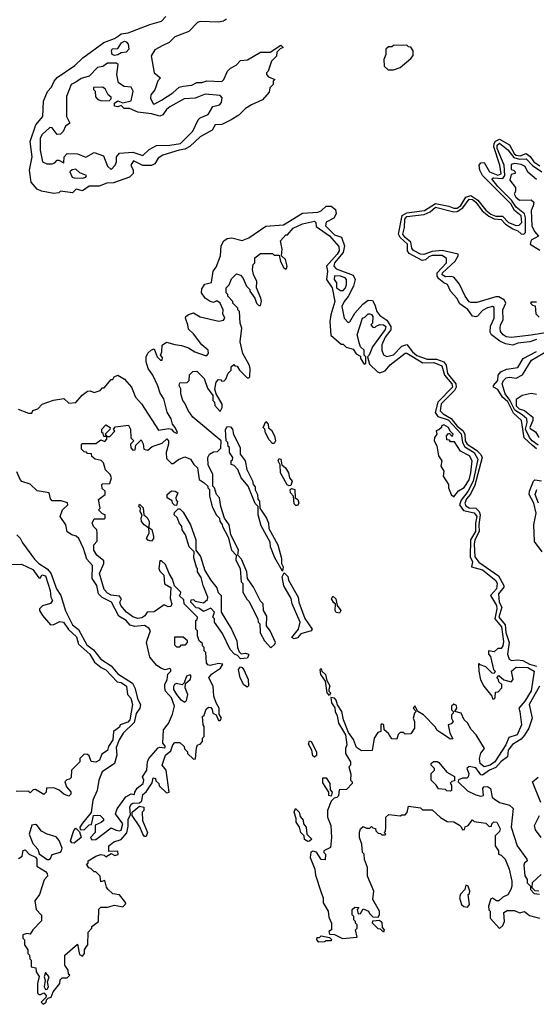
# Model space of a CAD drawing. Extents: x 2769579 to 2883812, y 684207 to 828660.
# Tile 266 of 505: x 2787762 to 2790835, y 796222 to 802081. Entities that reach past the tile are written whole.
import ezdxf

# ---------------------------------------------------------------- set-up
doc = ezdxf.new("R2010")
doc.units = 0

msp = doc.modelspace()

# ---------------------------------------------------------------- linework, layer by layer
at = {"layer": '0CON02XD'}
for points in [[(2788992.5, 802085), (2788975, 802073.3), (2788945, 802067.5), (2788835, 802070), (2788820, 802065), (2788768.3, 802011.7), (2788685, 801980), (2788650, 801945), (2788613.3, 801926.7), (2788565, 801902.5), (2788543.6, 801866.4), (2788562.5, 801765), (2788600, 801735), (2788583, 801717), (2788566.1, 801663.9), (2788542.5, 801635), (2788540, 801615), (2788555, 801580), (2788565, 801580), (2788605, 801603.3), (2788673.6, 801646.4), (2788711.2, 801678.8), (2788733.6, 801686.4), (2788785, 801692.5), (2788815, 801707.5), (2788845, 801706.7), (2788875, 801716.7), (2788965, 801713.8), (2788976.2, 801725), (2788997.5, 801775), (2789015, 801792.5), (2789049.3, 801810.7), (2789075, 801837.5), (2789117, 801843), (2789195, 801887.5), (2789251.7, 801888.3), (2789315, 801930), (2789330, 801915), (2789311.7, 801908.3), (2789291.7, 801888.3), (2789290, 801865), (2789260, 801835), (2789240, 801775), (2789230, 801765), (2789230, 801755), (2789241.7, 801741.7), (2789280, 801725), (2789270, 801715), (2789270, 801695), (2789250, 801675), (2789245, 801650), (2789206.4, 801603.6), (2789140, 801575), (2789105, 801552.5), (2789065, 801512.5), (2789020, 801485), (2788965, 801457.5), (2788923.9, 801456.1), (2788906.4, 801423.6), (2788835, 801383.3), (2788774.1, 801325.9), (2788745, 801310), (2788710, 801305), (2788614.1, 801275.9), (2788585, 801257.5), (2788565, 801222.5), (2788545, 801213.3), (2788495, 801213.3), (2788438.3, 801241.7), (2788423.3, 801215), (2788437.5, 801185), (2788436.7, 801165), (2788415, 801143.3), (2788319.3, 801110.7), (2788280.7, 801109.3), (2788235, 801090), (2788175, 801090), (2788136.4, 801063.6), (2788098.3, 801071.7), (2788075, 801050), (2788005, 801060), (2787995, 801050), (2787965, 801047.5), (2787890.7, 801060.7), (2787865, 801072.5), (2787830, 801115), (2787820, 801185), (2787836, 801265), (2787823.9, 801356.1), (2787857.5, 801455), (2787900, 801505), (2787903.9, 801596.1), (2787926.4, 801653.6), (2787950.7, 801679.3), (2787966.7, 801715), (2787985, 801737.5), (2788090.7, 801809.3), (2788137.5, 801855), (2788262.5, 801945), (2788325, 801970), (2788355, 801988.8), (2788365, 801996.7), (2788406.4, 802003.6), (2788535, 802053.3), (2788605, 802072.5), (2788630.7, 802099.3)], [(2788325, 801867.5), (2788312.5, 801875), (2788307.5, 801895), (2788311.7, 801908.3), (2788345, 801910), (2788367, 801943), (2788385, 801952.5), (2788395, 801950), (2788406.2, 801935), (2788411.2, 801905), (2788395, 801888.8), (2788365, 801883.3), (2788345, 801872.5), (2788325, 801867.5)], [(2789953, 801783), (2789985, 801783.3), (2790025, 801797.5), (2790089.3, 801850.7), (2790101.7, 801868.3), (2790102.5, 801895), (2790088.3, 801918.3), (2790075, 801920), (2790065, 801930), (2789985, 801927.5), (2789975, 801920), (2789955, 801920), (2789940, 801905), (2789940, 801875), (2789927.5, 801845), (2789930, 801805), (2789953, 801783)], [(2788305, 801190), (2788330, 801215), (2788337.5, 801235), (2788337.5, 801265), (2788355, 801286.7), (2788435, 801292.5), (2788495, 801272.5), (2788531.7, 801308.3), (2788575, 801332.5), (2788655, 801333.8), (2788717.5, 801345), (2788792.3, 801417.7), (2788822.5, 801485), (2788835, 801497.5), (2788883, 801517), (2788910, 801565), (2788950, 801575), (2788961.7, 801588.3), (2788967, 801617), (2788955, 801630), (2788865, 801637.5), (2788806.4, 801613.6), (2788740.7, 801609.3), (2788655, 801562.5), (2788635, 801547.5), (2788612.5, 801515), (2788595, 801506.7), (2788545, 801521.2), (2788465, 801531.2), (2788415, 801552.5), (2788383, 801553), (2788365, 801570), (2788345, 801562.5), (2788326.7, 801566.7), (2788326.2, 801585), (2788345, 801599.2), (2788375, 801586.7), (2788425, 801597.5), (2788437.5, 801655), (2788425, 801680), (2788383, 801683), (2788350, 801705), (2788340, 801755), (2788347.5, 801815), (2788335, 801822.5), (2788285, 801823.3), (2788256.9, 801803.1), (2788224.2, 801795.8), (2788175, 801745.7), (2788128.3, 801731.7), (2788095, 801710), (2788067.5, 801695), (2788041.2, 801625), (2788040, 801505), (2788060, 801465), (2788035, 801446.7), (2788020, 801415), (2788005, 801400), (2787985, 801398.8), (2787955, 801437.5), (2787940.7, 801439.3), (2787895, 801397.5), (2787884.1, 801375.9), (2787883.3, 801305), (2787897.5, 801235), (2787924.1, 801224.1), (2787955, 801223.8), (2787970, 801230), (2787984.1, 801245.9), (2787995, 801246.2), (2788025, 801230), (2788026, 801265), (2788045, 801284), (2788105, 801282), (2788155, 801263.3), (2788205, 801290), (2788260.8, 801270.8), (2788285, 801210), (2788305, 801190)], [(2788295, 801597.5), (2788305, 801610), (2788305, 801620), (2788287.5, 801635), (2788269.3, 801669.3), (2788255, 801680), (2788201.7, 801678.3), (2788200, 801665), (2788210, 801655), (2788213, 801623), (2788227, 801607), (2788245, 801600), (2788295, 801597.5)], [(2790835, 800177.5), (2790796.1, 800163.9), (2790725, 800156), (2790695, 800144), (2790651.7, 800151.7), (2790617.3, 800167.3), (2790567.5, 800205), (2790561.2, 800221.2), (2790563, 800257), (2790584, 800305), (2790585, 800367.5), (2790575, 800373.8), (2790545, 800366), (2790515, 800351.2), (2790485, 800316.2), (2790475, 800312), (2790455, 800316), (2790426.6, 800356.6), (2790379.7, 800389.7), (2790362, 800425), (2790324, 800465), (2790306.7, 800505), (2790284.5, 800514.5), (2790255, 800539.2), (2790244.2, 800555), (2790244.3, 800575), (2790300, 800635), (2790300.6, 800660.6), (2790275, 800678.6), (2790215, 800677.8), (2790195, 800670), (2790175, 800652.5), (2790155, 800648.6), (2790078.9, 800688.9), (2790069.2, 800705), (2790068.1, 800745), (2790024.4, 800784.4), (2790014.3, 800805), (2790037.1, 800915), (2790065, 800932.5), (2790170, 800945), (2790235, 800988.1), (2790315, 800972.5), (2790345, 800958.9), (2790365, 800960), (2790385.6, 800975), (2790415.4, 801024.6), (2790445, 801035.6), (2790487.4, 801007.4), (2790535, 800948.6), (2790564.7, 800924.7), (2790595, 800912.7), (2790632.8, 800912.8), (2790668.8, 800875), (2790715, 800856), (2790732.3, 800857.7), (2790748.6, 800875), (2790745, 800913.3), (2790705.4, 800945.4), (2790682.9, 800985), (2790604.3, 801065), (2790514.2, 801155), (2790498.6, 801185), (2790494.2, 801215), (2790505, 801228.8), (2790525, 801231.2), (2790555.8, 801175), (2790605, 801156.9), (2790625, 801163.8), (2790618.6, 801215), (2790581.5, 801325), (2790583.3, 801345), (2790591.7, 801358.3), (2790615, 801369.4), (2790675, 801336.2), (2790703.3, 801285), (2790715, 801274.4), (2790738, 801272), (2790775, 801284.3), (2790797.8, 801267.8), (2790820, 801235), (2790855, 801210.8)], [(2790915, 800222), (2790805, 800204), (2790685, 800190), (2790655, 800193.8), (2790637.5, 800205), (2790622.5, 800225), (2790620, 800245), (2790622.5, 800265), (2790637.5, 800295), (2790636.2, 800355), (2790653.3, 800395), (2790645, 800412.5), (2790611.7, 800431.7), (2790595, 800432.5), (2790481.7, 800398.3), (2790445, 800397.5), (2790435, 800402.5), (2790412.5, 800435), (2790377, 800507), (2790346.4, 800546.4), (2790333, 800553), (2790295, 800551.2), (2790275, 800562.5), (2790276.7, 800575), (2790352.5, 800645), (2790370, 800675), (2790370, 800685), (2790275, 800708), (2790215, 800702.5), (2790165, 800683.8), (2790145, 800686.7), (2790105, 800706.7), (2790095, 800722.5), (2790088.1, 800758.1), (2790054.3, 800785), (2790040, 800805), (2790050.8, 800845), (2790053.1, 800895), (2790065, 800910), (2790168.3, 800921.7), (2790202.7, 800937.3), (2790235, 800965.6), (2790345, 800937.8), (2790365, 800938.9), (2790398.5, 800961.5), (2790435, 801012.9), (2790455, 801011.4), (2790474.2, 800995), (2790512.8, 800942.8), (2790551.7, 800911.7), (2790585, 800896.5), (2790625, 800891.4), (2790650.8, 800865), (2790695, 800835.7), (2790725, 800824), (2790745, 800806.7), (2790760, 800805), (2790771.2, 800815), (2790771.3, 800901.3), (2790765.5, 800925.5), (2790715.7, 800965), (2790687.8, 801007.8), (2790605, 801088.6), (2790571.2, 801135), (2790579.3, 801140.7), (2790635, 801137.1), (2790647.8, 801155), (2790643.3, 801215), (2790602.5, 801315), (2790602.2, 801335), (2790615, 801345.6), (2790665, 801307.5), (2790700.4, 801260.4), (2790735, 801251.1), (2790775, 801252.5), (2790813.1, 801213.1), (2790868, 801175)], [(2788135, 801137.5), (2788155, 801143.3), (2788160, 801155), (2788119.3, 801169.3), (2788095, 801192.5), (2788073, 801187), (2788060, 801175), (2788073.3, 801145), (2788085, 801140), (2788135, 801137.5)], [(2790835, 801130), (2790783.6, 801173.6), (2790767.7, 801207.7), (2790745, 801220), (2790705, 801226.2), (2790685, 801220), (2790685, 801190), (2790700, 801185), (2790710, 801175), (2790710, 801165), (2790685, 801160), (2790677, 801127), (2790711.7, 801081.7), (2790711.7, 801058.3), (2790702.5, 801045), (2790712.5, 801025), (2790735, 801007.5), (2790805, 801010), (2790820, 800995), (2790817, 800973), (2790803.3, 800945), (2790807.5, 800855), (2790825, 800820), (2790847.5, 800792.5), (2790805, 800770), (2790797.5, 800745), (2790855, 800710)], [(2788960, 800735), (2788976.7, 800765), (2788995, 800780), (2789023.6, 800783.6), (2789085, 800766.7), (2789125, 800783.3), (2789225, 800853.3), (2789330.5, 800859.5), (2789445, 800930), (2789535, 800935.7), (2789555.4, 800944.6), (2789585, 800970.6), (2789615, 800971.5), (2789641.1, 800951.1), (2789644.4, 800925), (2789630.6, 800899.4), (2789585, 800876.2), (2789580, 800855), (2789635, 800800.8), (2789676.5, 800786.5), (2789694.4, 800735), (2789685.7, 800695), (2789635, 800633.3), (2789630, 800615), (2789645, 800598), (2789745, 800561.2), (2789758, 800535), (2789748, 800495), (2789715.5, 800434.5), (2789691.2, 800405), (2789678.8, 800375), (2789691.2, 800305), (2789715, 800280), (2789725, 800282.5), (2789756.2, 800335), (2789802.4, 800387.6), (2789835, 800412.9), (2789860, 800410), (2789874.3, 800384.3), (2789886, 800345), (2789905, 800321.2), (2789945, 800294), (2789970, 800255), (2789968.6, 800235), (2789935, 800191.2), (2789916.1, 800146.1), (2789916, 800115), (2789926.1, 800086.1), (2789945, 800076.2), (2789985, 800086), (2790035, 800138.8), (2790065, 800148.8), (2790097.5, 800105), (2790125, 800083.1), (2790185, 800061.4), (2790241.3, 800061.3), (2790285.5, 800045.5), (2790298.6, 800025), (2790305.8, 799975), (2790355.7, 799915), (2790357.8, 799895), (2790348.1, 799875), (2790268.1, 799795), (2790263.1, 799753.1), (2790281.2, 799735), (2790328.8, 799708.8), (2790365, 799662.9), (2790396.9, 799636.9), (2790410, 799615), (2790412.5, 799575), (2790423.1, 799555), (2790479.6, 799519.6), (2790504.3, 799494.3), (2790512.5, 799475), (2790468.9, 799311.1), (2790442.5, 799257.5), (2790419.5, 799230.5), (2790409.2, 799205), (2790415, 799188.8), (2790435, 799177.1), (2790475, 799174), (2790494.3, 799155), (2790501.1, 799135), (2790493.3, 799075), (2790495.7, 799035), (2790470, 798985), (2790465, 798960), (2790468.6, 798885), (2790493.1, 798853.1), (2790610.9, 798770.9), (2790642.5, 798715), (2790642.5, 798705), (2790610, 798665), (2790614.4, 798615), (2790629.2, 798585), (2790612.9, 798525), (2790649.1, 798479.1), (2790653.5, 798435), (2790673.1, 798375), (2790664, 798305), (2790673.3, 798275), (2790687, 798267), (2790725, 798272), (2790755, 798268), (2790795, 798245.6), (2790835, 798234)], [(2788930, 797945), (2788945, 797910), (2788955, 797910), (2788962.5, 797925), (2788948.3, 797948.3), (2788947.5, 797985), (2788930, 798015), (2788917.5, 798055), (2788912.5, 798115), (2788887.5, 798165), (2788902.7, 798187.3), (2788957, 798223), (2788970, 798245), (2788945, 798250), (2788895, 798237.5), (2788881.7, 798241.7), (2788873, 798253), (2788870, 798315), (2788860, 798325), (2788860, 798345), (2788850, 798355), (2788848.3, 798368.3), (2788830, 798385), (2788820, 798415), (2788820, 798445), (2788810, 798455), (2788810, 798505), (2788818.3, 798511.7), (2788820, 798525), (2788740, 798605), (2788738.3, 798628.3), (2788710, 798655), (2788718.3, 798661.7), (2788720, 798675), (2788681.7, 798711.7), (2788671.7, 798751.7), (2788650, 798785), (2788628.3, 798838.3), (2788605, 798860), (2788595, 798860), (2788589.2, 798815), (2788595, 798800), (2788620, 798775), (2788623, 798723), (2788661.7, 798701.7), (2788656.4, 798636.4), (2788666.7, 798605), (2788660, 798590), (2788645, 798587.5), (2788620.7, 798599.3), (2788561.7, 798558.3), (2788520, 798555), (2788506.4, 798533.6), (2788487.7, 798522.3), (2788465, 798517.5), (2788435, 798527.5), (2788397.5, 798555), (2788362.5, 798595), (2788357.5, 798615), (2788367.5, 798635), (2788355, 798650), (2788305, 798656.7), (2788285, 798667.5), (2788265, 798690), (2788237.5, 798785), (2788262.5, 798845), (2788261.7, 798861.7), (2788220, 798895), (2788202.5, 798925), (2788203, 798957), (2788221.7, 798978.3), (2788222.5, 799025), (2788220, 799045), (2788200, 799065), (2788197, 799077), (2788192.5, 799085), (2788205, 799110), (2788265, 799110), (2788270, 799115), (2788270, 799135), (2788255, 799140), (2788230, 799165), (2788240, 799175), (2788230, 799225), (2788270, 799255), (2788270, 799275), (2788251.7, 799291.7), (2788250, 799315), (2788255, 799320), (2788298.3, 799321.7), (2788307.5, 799355), (2788300, 799375), (2788271.7, 799401.7), (2788260, 799445), (2788247, 799457), (2788210, 799465), (2788191.7, 799481.7), (2788188.3, 799498.3), (2788165, 799500), (2788158.3, 799508.3), (2788145, 799510), (2788130, 799525), (2788130, 799555), (2788135, 799560), (2788215, 799560), (2788245, 799580), (2788268.3, 799571.7), (2788280, 799585), (2788280, 799600), (2788261.7, 799601.7), (2788258.3, 799618.3), (2788250, 799625), (2788250, 799645), (2788275, 799670), (2788300, 799655), (2788298.3, 799641.7), (2788270, 799615), (2788280, 799600), (2788298.3, 799601.7), (2788328.3, 799631.7), (2788320, 799645), (2788331.7, 799658.3), (2788408.3, 799668.3), (2788420, 799645), (2788423, 799593), (2788440, 799575), (2788420, 799555), (2788423, 799533), (2788435, 799520), (2788448.3, 799521.7), (2788451.7, 799548.3), (2788485, 799580), (2788497, 799557), (2788500, 799525), (2788525, 799520), (2788549.3, 799540.7), (2788608.8, 799561.2), (2788637, 799587), (2788647.5, 799575), (2788647.5, 799555), (2788632.5, 799505), (2788635, 799470), (2788665, 799440), (2788675, 799440), (2788706.4, 799463.6), (2788745, 799480), (2788777.5, 799465), (2788797.5, 799435), (2788820, 799415), (2788830, 799345), (2788860, 799325), (2788880, 799305), (2788880, 799295), (2788890, 799285), (2788890, 799245), (2788907.5, 799185), (2788930, 799135), (2788950, 799115), (2788952.5, 799095), (2788967, 799077), (2788967.5, 799065), (2789001.7, 799001.7), (2789022.5, 798925), (2789050, 798895), (2789047.5, 798865), (2789072.5, 798815), (2789080, 798735), (2789090, 798725), (2789090, 798675), (2789113, 798633), (2789125, 798620), (2789177.5, 798515), (2789180, 798495), (2789190, 798485), (2789193, 798433), (2789217.5, 798385), (2789255, 798342.5), (2789280, 798365), (2789282.5, 798375), (2789252.5, 798445), (2789230, 798475), (2789231.7, 798531.7), (2789212.5, 798565), (2789210, 798605), (2789195, 798620), (2789152.5, 798705), (2789117.5, 798755), (2789112.5, 798795), (2789080.7, 798870.7), (2789060, 798895), (2789062.5, 798925), (2789018.3, 799018.3), (2789007.5, 799075), (2788980, 799115), (2788957.5, 799185), (2788950, 799235), (2788932.5, 799255), (2788920, 799295), (2788910, 799305), (2788910, 799375), (2788883, 799433), (2788880, 799475), (2788890, 799495), (2788915, 799510), (2788938.3, 799511.7), (2788958.3, 799531.7), (2788960, 799575), (2788792.5, 799715), (2788763.3, 799755), (2788745, 799800), (2788732.5, 799815), (2788720, 799855), (2788720, 799885), (2788710, 799905), (2788715, 799920), (2788758.3, 799921.7), (2788770, 799935), (2788771.7, 799968.3), (2788791.7, 799988.3), (2788815, 799990), (2788860, 799945), (2788878.3, 799888.3), (2788910, 799845), (2788910, 799815), (2788920, 799805), (2788922.5, 799785), (2788955, 799750), (2788967, 799773), (2788967, 799793), (2788930, 799855), (2788922.5, 799882.5), (2788930, 799925), (2788945, 799940), (2788958.3, 799938.3), (2788965, 799930), (2788978.3, 799931.7), (2788988.3, 799941.7), (2789001.7, 799978.3), (2789020, 799995), (2789020, 800015), (2789035, 800030), (2789041.7, 800021.7), (2789055, 800020), (2789070, 799995), (2789115, 799950), (2789125, 799950), (2789130, 799955), (2789132.5, 800005), (2789127, 800027), (2789090, 800095), (2789072.5, 800165), (2789082.5, 800245), (2789072.5, 800275), (2789070, 800345), (2789060, 800355), (2789060, 800365), (2789030, 800395), (2789030, 800405), (2789000, 800435), (2789000, 800445), (2788990, 800455), (2788990, 800485), (2789007, 800503), (2789021.7, 800538.3), (2789051.7, 800568.3), (2789075, 800560), (2789090, 800545), (2789110, 800495), (2789130, 800475), (2789130, 800465), (2789160, 800425), (2789170, 800395), (2789185, 800380), (2789195, 800380), (2789200, 800405), (2789196.7, 800425), (2789170, 800485), (2789173, 800523), (2789152.5, 800565), (2789147.5, 800595), (2789150, 800625), (2789160, 800635), (2789160, 800665), (2789195, 800690), (2789265, 800690), (2789275, 800680), (2789305, 800680), (2789313, 800643), (2789332.5, 800605), (2789345, 800597.5), (2789349.3, 800600.7), (2789352.5, 800615), (2789342.5, 800655), (2789320, 800675), (2789322.5, 800715), (2789312.5, 800765), (2789345, 800800), (2789355, 800800), (2789389.3, 800840.7), (2789443.8, 800866.2), (2789515, 800882.5), (2789522.5, 800875), (2789525, 800850), (2789603.8, 800795), (2789660.7, 800730.7), (2789662, 800705), (2789650, 800685), (2789586.7, 800615), (2789592.5, 800585), (2789586.7, 800535), (2789620, 800485), (2789636.7, 800405), (2789612.5, 800325), (2789607.5, 800285), (2789613, 800203), (2789675, 800150), (2789685, 800150), (2789703, 800133), (2789745, 800120), (2789763.6, 800093.6), (2789788.3, 800078.3), (2789790, 800065), (2789811.7, 800031.7), (2789820, 800035), (2789820, 800075), (2789810, 800085), (2789810, 800115), (2789790, 800135), (2789783, 800153), (2789770, 800205), (2789800, 800305), (2789815, 800310), (2789835, 800330), (2789845, 800330), (2789855, 800327.5), (2789862.5, 800315), (2789860, 800275), (2789850, 800265), (2789861.7, 800251.7), (2789875, 800250), (2789881.7, 800258.3), (2789905, 800266.7), (2789925, 800266.2), (2789938.8, 800255), (2789935, 800237.5), (2789860, 800135), (2789840, 800085), (2789830, 800075), (2789841.7, 800031.7), (2789890, 799985), (2789905, 799980), (2789935, 799992.5), (2789965, 800026.7), (2790055, 800096.7), (2790065, 800096.7), (2790160, 800040), (2790225, 800041.4), (2790271.9, 800021.9), (2790288.1, 799965), (2790332.9, 799915), (2790336.5, 799895), (2790250, 799805), (2790232.7, 799742.7), (2790249.1, 799719.1), (2790309.6, 799699.6), (2790387.4, 799617.4), (2790395.4, 799565.4), (2790409.6, 799539.6), (2790466, 799506), (2790486.7, 799465), (2790459.1, 799335), (2790426.7, 799273.3), (2790387.2, 799222.8), (2790377.5, 799195), (2790401.1, 799161.1), (2790465, 799147.1), (2790481.1, 799125), (2790472.5, 799085), (2790473.1, 799035), (2790442.9, 798985), (2790441.4, 798885), (2790455.7, 798855), (2790448.8, 798825), (2790515, 798807.5), (2790595, 798743.3), (2790602, 798725), (2790598.6, 798695), (2790562.5, 798655), (2790598.6, 798595), (2790600.8, 798575), (2790588.1, 798515), (2790627.1, 798467.1), (2790638.8, 798381.2), (2790636.7, 798355), (2790625, 798340), (2790605, 798340), (2790585, 798320), (2790550, 798325), (2790550, 798305), (2790561.7, 798291.7), (2790580, 798215), (2790590, 798205), (2790585, 798190), (2790571.7, 798191.7), (2790565, 798200), (2790535, 798230), (2790501.7, 798241.7), (2790495, 798250), (2790490, 798245), (2790492.5, 798205), (2790503, 798153), (2790522.5, 798115), (2790570, 798055), (2790575, 798040), (2790585, 798040), (2790590, 798045), (2790591.7, 798078.3), (2790608.3, 798081.7), (2790630, 798105), (2790630, 798125), (2790611.7, 798141.7), (2790610, 798155), (2790600, 798165), (2790611.7, 798178.3), (2790641.7, 798151.7), (2790685, 798140), (2790697.5, 798155), (2790687.5, 798205), (2790715, 798228.8), (2790784.2, 798225.8), (2790821.2, 798205), (2790805, 798087.5), (2790766.2, 798025), (2790730, 797985), (2790737.5, 797965), (2790746.7, 797885), (2790720, 797825), (2790670.7, 797809.3), (2790653.8, 797765), (2790588, 797665), (2790560, 797645), (2790525, 797634), (2790500, 797655), (2790497.1, 797685), (2790504.3, 797715.7), (2790527.5, 797745), (2790477.5, 797825), (2790447, 797857), (2790426, 797896), (2790406.7, 797915), (2790387.5, 797955), (2790350, 797965), (2790362.5, 797985), (2790359.3, 797999.3), (2790345, 798007.5), (2790330, 797995), (2790330, 797975), (2790340, 797965), (2790340, 797955), (2790330, 797945), (2790330, 797925), (2790340, 797905), (2790328.3, 797891.7), (2790310, 797885), (2790320, 797835), (2790338.3, 797801.7), (2790325, 797800), (2790273.3, 797833.3)], [(2787753, 799763), (2787815, 799740), (2787835, 799740), (2787840, 799755), (2787870, 799765), (2787896.4, 799793.6), (2787963.9, 799816.1), (2788025, 799827.5), (2788055, 799800), (2788095, 799802.5), (2788133.6, 799846.4), (2788165, 799870), (2788181.7, 799871.7), (2788205, 799862.5), (2788240, 799875), (2788255, 799890), (2788265, 799890), (2788305, 799940), (2788315, 799940), (2788323.6, 799956.4), (2788345, 799966.7), (2788385, 799941.2), (2788426, 799895), (2788451.2, 799835), (2788486.2, 799795), (2788587.5, 799637.5), (2788648.3, 799648.3), (2788663.9, 799643.9), (2788675, 799630), (2788695, 799620), (2788700, 799625), (2788687.5, 799655), (2788670, 799675), (2788662.5, 799705), (2788639.2, 799745), (2788618.6, 799825), (2788598.3, 799858.3), (2788583, 799903), (2788554.2, 799965), (2788526.2, 800005), (2788513.8, 800045), (2788513.3, 800075), (2788523.9, 800096.1), (2788545, 800117.5), (2788561.7, 800121.7), (2788580, 800075), (2788600, 800055), (2788610, 800055), (2788611.7, 800071.7), (2788600, 800085), (2788607.5, 800105), (2788610, 800145), (2788635, 800162.5), (2788685, 800147.5), (2788725, 800143.3), (2788765, 800128.8), (2788804.1, 800104.1), (2788865, 800083.3), (2788875, 800083.8), (2788885.8, 800094.2), (2788882.5, 800115), (2788845, 800146.7), (2788795, 800212.5), (2788765, 800240), (2788762.5, 800265), (2788747.5, 800305), (2788750, 800315), (2788765, 800327.5), (2788795, 800336.7), (2788835, 800313.3), (2788947, 800287), (2788975, 800292.5), (2788982.5, 800305), (2788970.7, 800330.7), (2788971.2, 800355), (2788955, 800393.3), (2788935, 800407.5), (2788915, 800397.5), (2788895, 800403.8), (2788864.5, 800424.5), (2788843.9, 800456.1), (2788845, 800480), (2788863.6, 800506.4), (2788903.6, 800516.4), (2788912.5, 800585), (2788930.7, 800609.3), (2788956.7, 800675), (2788960, 800735)], [(2789685, 800470), (2789700, 800485), (2789706.7, 800505), (2789706.7, 800535), (2789697.5, 800545), (2789670, 800555), (2789635, 800557.5), (2789633.3, 800535), (2789646.7, 800515), (2789646.7, 800485), (2789670.5, 800470.5), (2789685, 800470)], [(2790835, 800400), (2790805, 800400), (2790800, 800395), (2790811.7, 800381.7), (2790828.3, 800378.3), (2790831.7, 800331.7), (2790851.7, 800311.7)], [(2790835, 799527.5), (2790809.6, 799549.6), (2790763.2, 799593.2), (2790747.5, 799695), (2790698.9, 799738.9), (2790665, 799807.1), (2790634, 799835), (2790605, 799881.2), (2790580, 799895), (2790580, 799905), (2790606, 799935), (2790608.8, 799965), (2790624.3, 799985.7), (2790657.7, 800002.3), (2790725, 800011.2), (2790755.8, 800064.2), (2790835, 800106.2)], [(2790845, 799550), (2790810, 799575), (2790794.2, 799595), (2790771.2, 799645), (2790780, 799685), (2790778, 799705), (2790750.7, 799730.7), (2790707.3, 799757.3), (2790677.9, 799817.9), (2790650, 799855), (2790632.5, 799915), (2790638.8, 799935), (2790655, 799950), (2790675, 799953.3), (2790715, 799947.5), (2790753, 799967), (2790806.7, 800055), (2790906.7, 800115)], [(2790835, 799850), (2790805, 799856.7), (2790750, 799845), (2790715, 799820), (2790715, 799783.3), (2790733.3, 799765), (2790765.5, 799755.5), (2790813.8, 799715), (2790814.2, 799695), (2790796.7, 799655), (2790799.3, 799649.3), (2790829.3, 799629.3), (2790850, 799595)], [(2789325, 798800), (2789279.3, 798879.3), (2789253.6, 798943.6), (2789251.7, 798971.7), (2789198.3, 799068.3), (2789180, 799135), (2789180, 799185), (2789163, 799203), (2789120, 799305), (2789080, 799355), (2789060, 799405), (2789038.3, 799428.3), (2789020, 799435), (2789020, 799455), (2789028.3, 799461.7), (2789030, 799475), (2789010, 799505), (2789010, 799535), (2789001.7, 799541.7), (2789000, 799565), (2788990, 799575), (2788987, 799643), (2788995, 799660), (2789015, 799657.5), (2789027.5, 799645), (2789033, 799613), (2789072.5, 799535), (2789072.5, 799495), (2789102.5, 799455), (2789112.5, 799405), (2789147, 799337), (2789150, 799315), (2789161.7, 799301.7), (2789163, 799283), (2789176.4, 799256.4), (2789178.3, 799228.3), (2789187.5, 799215), (2789190, 799175), (2789230, 799115), (2789242.5, 799085), (2789243, 799053), (2789296.4, 798956.4), (2789320, 798875), (2789320, 798845), (2789330, 798825), (2789325, 798800)], [(2789275, 799560), (2789265, 799560), (2789245, 799580), (2789223, 799623), (2789220, 799645), (2789210, 799655), (2789225, 799690), (2789240, 799675), (2789241.7, 799651.7), (2789259.3, 799639.3), (2789277.5, 799605), (2789282.5, 799575), (2789275, 799560)], [(2790345, 799242.5), (2790371.7, 799278.3), (2790405, 799297.5), (2790435, 799342.5), (2790446, 799385), (2790453.3, 799455), (2790437.5, 799485), (2790383.3, 799513.3), (2790348.3, 799568.3), (2790325, 799570), (2790318.3, 799578.3), (2790301.7, 799581.7), (2790300, 799605), (2790311.7, 799618.3), (2790318.3, 799618.3), (2790335, 799600), (2790340, 799615), (2790321.7, 799631.7), (2790312.5, 799655), (2790285, 799670), (2790270, 799665), (2790270, 799655), (2790255, 799640), (2790240, 799635), (2790242.5, 799615), (2790230, 799595), (2790226.7, 799575), (2790243.3, 799545), (2790252.5, 799485), (2790272.5, 799455), (2790266.7, 799425), (2790283.8, 799395), (2790281.2, 799365), (2790312.5, 799315), (2790313.3, 799295), (2790327.5, 799255), (2790345, 799242.5)], [(2789365, 799307.5), (2789353.6, 799313.6), (2789312.5, 799385), (2789311.7, 799431.7), (2789300, 799455), (2789305, 799470), (2789316.1, 799466.1), (2789321.7, 799431.7), (2789342.5, 799415), (2789360, 799385), (2789367.5, 799355), (2789382.5, 799335), (2789375, 799310), (2789365, 799307.5)], [(2787745, 799016.2), (2787765, 798996.7), (2787778.8, 798968.8), (2787850.3, 798870.3), (2787875.7, 798845.7), (2787925, 798814), (2787946.6, 798786.6), (2787980.8, 798695), (2788007.5, 798655), (2788034.1, 798564.1), (2788075, 798480), (2788111.3, 798451.3), (2788161.7, 798361.7), (2788201.1, 798331.1), (2788244, 798275), (2788306.7, 798235), (2788345, 798188.8), (2788431.9, 798131.9), (2788446.2, 798105), (2788464, 798035), (2788480, 798005), (2788476.2, 797985), (2788455, 797952.5), (2788442.1, 797897.9), (2788378, 797835), (2788354.2, 797795), (2788335, 797750), (2788340, 797705), (2788325.8, 797654.2), (2788253.3, 797605), (2788233.3, 797555), (2788223.3, 797495), (2788197.5, 797437.5), (2788187.5, 797362.5), (2788135, 797300), (2788120, 797275), (2788121.7, 797261.7), (2788145, 797260), (2788175, 797290), (2788188.3, 797291.7), (2788200, 797345), (2788225, 797347.5), (2788240, 797345), (2788260, 797325), (2788260, 797315), (2788247, 797303), (2788211.7, 797288.3), (2788210, 797245), (2788182.5, 797215), (2788191.2, 797201.2), (2788215, 797202.5), (2788305, 797272.5), (2788335, 797257.5), (2788355, 797253.3), (2788365, 797257.5), (2788376, 797295), (2788332.5, 797355), (2788342.5, 797385), (2788394.1, 797455.9), (2788425, 797473.3), (2788445, 797470), (2788446.7, 797485), (2788461.2, 797508.8), (2788496.7, 797535), (2788500, 797555), (2788493.3, 797575), (2788518, 797615), (2788522.5, 797665), (2788530, 797685), (2788585, 797747.5), (2788595, 797752.5), (2788625, 797747.5), (2788630, 797755), (2788612.5, 797775), (2788616.7, 797855), (2788647.7, 797892.3), (2788671.7, 797948.3), (2788683.3, 797995), (2788665.8, 798045), (2788630, 798085), (2788624.2, 798105), (2788626, 798125), (2788640, 798155), (2788643, 798187), (2788660, 798205), (2788660, 798215), (2788655, 798220), (2788627, 798213), (2788605, 798220), (2788578.3, 798238.3), (2788535, 798286.7), (2788516.2, 798375), (2788521.2, 798395), (2788540, 798445), (2788529.5, 798459.5), (2788505, 798476.2), (2788445, 798470), (2788418.3, 798478.3), (2788395, 798506), (2788350.6, 798530.6), (2788308, 798615), (2788253.4, 798643.4), (2788230.8, 798665), (2788221.4, 798715), (2788193.3, 798755), (2788194, 798834), (2788160.6, 798870.6), (2788140.8, 798935), (2788113.6, 798993.6), (2788098.3, 799008.3), (2788072.5, 799015), (2788044.2, 799034.2), (2788035.9, 799075.9), (2788002.5, 799125), (2788016.7, 799165), (2788047.5, 799195), (2788046.7, 799206.7), (2788007.7, 799217.7), (2787955, 799217.5), (2787945, 799230), (2787937.5, 799265), (2787865, 799277.5), (2787825, 799317.5), (2787775, 799332.5), (2787763.9, 799343.9), (2787745, 799390)], [(2790869.2, 798915), (2790824, 798975), (2790820.8, 799075), (2790834.2, 799145), (2790820, 799205), (2790792, 799255), (2790794, 799275), (2790817.5, 799335), (2790827, 799343), (2790865, 799337.1)], [(2788695, 799190), (2788681.7, 799191.7), (2788670, 799205), (2788668.3, 799218.3), (2788640, 799235), (2788640, 799255), (2788665, 799276.7), (2788686.4, 799276.4), (2788702.5, 799265), (2788690, 799235), (2788691.7, 799221.7), (2788700, 799215), (2788695, 799190)], [(2789415, 799190), (2789405, 799190), (2789395, 799200), (2789390, 799245), (2789372.5, 799265), (2789370, 799285), (2789378.3, 799291.7), (2789397.5, 799285), (2789400, 799235), (2789416.1, 799226.1), (2789422.5, 799205), (2789415, 799190)], [(2790848, 799205), (2790828, 799255), (2790838.8, 799285)], [(2788530, 799060), (2788525, 799060), (2788502.5, 799075), (2788486.7, 799095), (2788483.8, 799115), (2788490, 799135), (2788477.5, 799155), (2788480, 799175), (2788470, 799185), (2788475, 799197.5), (2788497, 799177), (2788500, 799135), (2788519.3, 799119.3), (2788532.5, 799095), (2788530, 799060)], [(2789075, 798277.5), (2789058.3, 798298.3), (2789040, 798305), (2789013.9, 798333.9), (2788968.3, 798428.3), (2788920, 798495), (2788920, 798515), (2788910, 798525), (2788920, 798555), (2788898.3, 798578.3), (2788855, 798560), (2788828.3, 798578.3), (2788811.7, 798581.7), (2788780, 798615), (2788781.7, 798628.3), (2788795, 798630), (2788805, 798620), (2788855, 798610), (2788878.3, 798631.7), (2788880, 798645), (2788852.5, 798715), (2788841.7, 798761.7), (2788820, 798795), (2788820, 798815), (2788813, 798823), (2788798.3, 798878.3), (2788800, 798915), (2788770, 798945), (2788747.5, 799015), (2788727.5, 799045), (2788727, 799067), (2788713, 799083), (2788698.3, 799118.3), (2788680, 799135), (2788681.7, 799148.3), (2788705, 799170), (2788715, 799170), (2788735, 799150), (2788777.5, 799075), (2788810, 798985), (2788810, 798925), (2788837, 798887), (2788863, 798803), (2788897, 798747), (2788935, 798700), (2788943, 798673), (2788960, 798655), (2788960, 798555), (2789022.5, 798455), (2789052.5, 798385), (2789057.5, 798345), (2789068.3, 798318.3), (2789078.3, 798308.3), (2789105, 798311.2), (2789122.5, 798305), (2789123.8, 798295), (2789115, 798282), (2789075, 798277.5)], [(2788545, 798977.5), (2788525, 798983.3), (2788516.7, 798995), (2788532.5, 799025), (2788530, 799060), (2788548.3, 799048.3), (2788557.5, 799005), (2788557, 798993), (2788545, 798977.5)], [(2787675, 798840), (2787771.7, 798841.7), (2787839.3, 798809.3), (2787875, 798760), (2787885, 798760), (2787893, 798777), (2787915, 798772.5), (2787942.5, 798685), (2787947.5, 798645), (2787957.5, 798625), (2787945, 798607.5), (2787896.7, 798593.3), (2787880, 798575), (2787880, 798565), (2787897.5, 798535), (2787945, 798480), (2787965, 798482.5), (2788000.7, 798499.3), (2788022.5, 798495), (2788052.3, 798452.3), (2788098.8, 798408.8), (2788112.5, 798365), (2788180, 798305), (2788207, 798257), (2788246.7, 798226.7), (2788275, 798212.5), (2788341.7, 798141.7), (2788365, 798136.2), (2788396.7, 798115), (2788403.3, 798065), (2788423.6, 798043.6), (2788433.3, 798005), (2788416, 797915), (2788405, 797901.2), (2788360, 797885), (2788355, 797870), (2788320, 797845), (2788316.2, 797795), (2788290, 797755), (2788285, 797732.5), (2788250.7, 797709.3), (2788237.5, 797675), (2788215, 797663.3), (2788187, 797667), (2788175, 797700), (2788165, 797707.5), (2788145, 797710), (2788120, 797685), (2788120, 797665), (2788070, 797615), (2788068.3, 797571.7), (2788058.3, 797561.7), (2788041.7, 797558.3), (2788030, 797545), (2788040, 797515), (2788067, 797487), (2788067, 797473), (2788055, 797460), (2788025, 797472.5), (2787997, 797497), (2787965, 797510), (2787921.7, 797508.3), (2787920, 797485), (2787905, 797470), (2787855, 797500), (2787841.7, 797498.3), (2787825, 797480), (2787815, 797490), (2787741.7, 797488.3)], [(2789395, 798397.5), (2789380, 798405), (2789420, 798455), (2789430, 798495), (2789382.5, 798605), (2789377, 798637), (2789333, 798713), (2789322.5, 798765), (2789335, 798790), (2789357, 798767), (2789360, 798745), (2789417.5, 798645), (2789422.5, 798615), (2789458.3, 798518.3), (2789502.5, 798455), (2789495, 798443.3), (2789433.3, 798426.7), (2789415, 798402), (2789395, 798397.5)], [(2789665, 798550), (2789645, 798552.5), (2789637.5, 798565), (2789640, 798605), (2789630.7, 798610.7), (2789617.5, 798635), (2789625, 798650), (2789642.5, 798635), (2789650, 798595), (2789672.5, 798565), (2789665, 798550)], [(2788715, 798350), (2788725, 798360), (2788748.3, 798361.7), (2788760, 798375), (2788760, 798385), (2788735, 798407.5), (2788683, 798407), (2788681.7, 798361.7), (2788695, 798350), (2788715, 798350)], [(2789115, 798110), (2789095, 798122.5), (2789073.3, 798165), (2789063.8, 798215), (2789075, 798230), (2789085.9, 798225.9), (2789095, 798212.5), (2789121.2, 798155), (2789122.5, 798117.5), (2789115, 798110)], [(2789605, 798060), (2789590, 798075), (2789580, 798145), (2789553.3, 798185), (2789550, 798215), (2789555, 798220), (2789560, 798205), (2789580, 798185), (2789588.3, 798148.3), (2789606.4, 798116.4), (2789600, 798095), (2789600, 798085), (2789610, 798075), (2789605, 798060)], [(2788745, 798020), (2788755, 798030), (2788762.5, 798065), (2788746.7, 798105), (2788748.3, 798131.7), (2788776.1, 798153.9), (2788782.5, 798175), (2788775, 798182.5), (2788753.3, 798175), (2788740, 798135), (2788727.5, 798122.5), (2788695, 798130), (2788682.5, 798125), (2788677, 798113), (2788677.5, 798095), (2788693.8, 798065), (2788717.5, 798035), (2788745, 798020)], [(2790853.8, 798115), (2790792.9, 798005), (2790811.2, 797925), (2790791.2, 797865), (2790765, 797823.3), (2790745, 797798.8), (2790692.6, 797767.4), (2790667.5, 797735), (2790663.3, 797695), (2790625, 797666), (2790595, 797631.2), (2790556.7, 797615), (2790515, 797586.2), (2790505, 797587.5), (2790475, 797628.8), (2790435, 797637.5), (2790422.5, 797625), (2790432.5, 797595), (2790430, 797575), (2790421.7, 797568.3), (2790395, 797567.5), (2790371.7, 797558.3), (2790370, 797545), (2790425, 797492.5), (2790475, 797467.5), (2790505, 797460), (2790520, 797465), (2790517.5, 797505), (2790522.5, 797515), (2790545, 797518.8), (2790563.3, 797505), (2790572.5, 797455), (2790583.6, 797443.6), (2790615, 797423.3), (2790675, 797406), (2790697.5, 797387.5), (2790686.2, 797275), (2790721.2, 797165), (2790777.5, 797085), (2790780, 797075), (2790765, 797062.5), (2790760.5, 797049.5), (2790766.7, 796986.7), (2790780, 796965), (2790780, 796945), (2790800, 796925), (2790800, 796905), (2790821.7, 796881.7), (2790853, 796877)], [(2790273.3, 797833.3), (2790243.6, 797853.6), (2790235, 797870), (2790163.3, 797945), (2790130, 797965), (2790112.5, 797997.5), (2790102.5, 797985), (2790120, 797965), (2790110, 797955), (2790102.5, 797925), (2790110, 797905), (2790110, 797865), (2790088.3, 797831.7), (2790055, 797830), (2790045, 797840), (2790025, 797840), (2790013, 797827), (2790005, 797800), (2789975, 797802.5), (2789955, 797832.5), (2789930, 797855), (2789927.5, 797885), (2789915, 797890), (2789910, 797885), (2789910, 797845), (2789891.7, 797838.3), (2789870, 797805), (2789858.3, 797731.7), (2789795, 797730), (2789765, 797750), (2789747, 797797), (2789718.3, 797838.3), (2789687.5, 797915), (2789677.5, 797965), (2789653, 798003), (2789645, 798032.5), (2789635, 798043.3), (2789612.5, 798047.5), (2789616.7, 798015), (2789637, 797987), (2789637.5, 797965), (2789649.3, 797939.3), (2789657.5, 797895), (2789700, 797825), (2789707.5, 797765), (2789700, 797745), (2789700, 797715), (2789730, 797665), (2789730, 797645), (2789720, 797635), (2789731.7, 797591.7), (2789730, 797555), (2789740, 797545), (2789740, 797535), (2789705, 797500), (2789661.7, 797498.3), (2789658.3, 797461.7), (2789648.3, 797451.7), (2789631.7, 797448.3), (2789615, 797430), (2789592.5, 797375), (2789592.5, 797335), (2789612.5, 797285), (2789617.5, 797215), (2789610, 797155), (2789570, 797135), (2789570, 797125), (2789580, 797115), (2789578.3, 797081.7), (2789555, 797082.5), (2789527, 797127), (2789505, 797133.3), (2789493.3, 797126.7), (2789490, 797095), (2789517.5, 797025), (2789520.7, 796990.7), (2789553, 796893), (2789567.5, 796855), (2789567.5, 796825), (2789595.9, 796775.9), (2789600.7, 796740.7), (2789616.7, 796705), (2789617.5, 796665), (2789600, 796655), (2789605, 796640), (2789635, 796637.5), (2789682.5, 796612.5), (2789768.3, 796621.7), (2789760, 796665), (2789770, 796675), (2789770, 796695), (2789760, 796705), (2789760, 796715), (2789750, 796725), (2789750, 796745), (2789740, 796755), (2789740, 796785), (2789755, 796800), (2789778.3, 796798.3), (2789770, 796785), (2789775, 796760), (2789788.3, 796761.7), (2789805, 796790), (2789836.4, 796776.4), (2789841.7, 796761.7), (2789861.7, 796741.7), (2789895, 796740), (2789902.5, 796755), (2789902.5, 796775), (2789862.5, 796845), (2789867.5, 796895), (2789830, 796985), (2789830, 797035), (2789813, 797083), (2789810, 797115), (2789800, 797125), (2789797.5, 797175), (2789783.3, 797215), (2789783, 797247), (2789790, 797265), (2789805, 797280), (2789825, 797270), (2789845, 797270), (2789855, 797280), (2789861.7, 797271.7), (2789878.3, 797268.3), (2789880, 797255), (2789895, 797240), (2789908.3, 797238.3), (2789915, 797230), (2789935, 797230), (2789940, 797235), (2789930, 797245), (2789937, 797253), (2789940, 797275), (2789940, 797335), (2789958.3, 797351.7), (2790025, 797342.5), (2790035, 797350), (2790055, 797350), (2790067, 797363), (2790075, 797400), (2790145, 797390), (2790158.3, 797378.3), (2790215, 797380), (2790265, 797332.5), (2790305, 797310), (2790345, 797307.5), (2790377, 797287), (2790388.3, 797278.3), (2790395, 797260), (2790408.3, 797261.7), (2790411.7, 797278.3), (2790430, 797285), (2790455, 797320), (2790465, 797310), (2790535, 797300), (2790555, 797280), (2790568.3, 797281.7), (2790570, 797295), (2790581.7, 797308.3), (2790600, 797305), (2790620, 797265), (2790615, 797250), (2790590, 797225), (2790590, 797165), (2790610, 797135), (2790610, 797115), (2790625, 797110), (2790650, 797085), (2790672.5, 797025), (2790690, 796955), (2790690, 796925), (2790682.5, 796905), (2790665, 796872.5), (2790635, 796860), (2790611.7, 796838.3), (2790598.3, 796838.3), (2790575, 796852.5), (2790565, 796850), (2790550, 796805), (2790553, 796783), (2790560, 796775), (2790560, 796735), (2790615, 796672.5), (2790635, 796690), (2790646.4, 796713.6), (2790641.2, 796768.8), (2790660.7, 796779.3), (2790705, 796780), (2790735, 796766.7), (2790765, 796773.8), (2790795, 796750.8), (2790853.9, 796733.9)], [(2787755, 797090), (2787776.4, 797103.6), (2787783, 797137), (2787795, 797140), (2787817.5, 797115), (2787856.7, 797096.7), (2787863.3, 797085), (2787864.2, 797044.2), (2787915, 797012.5), (2787925, 797000), (2787927.5, 796985), (2787908.3, 796961.7), (2787880, 796875), (2787852.5, 796837.5), (2787860, 796785), (2787891.7, 796751.7), (2787891.7, 796718.3), (2787840, 796665), (2787825, 796640), (2787805, 796642.5), (2787780, 796635), (2787780, 796615), (2787790, 796605), (2787790, 796575), (2787810, 796545), (2787810, 796525), (2787820, 796515), (2787821.7, 796491.7), (2787830, 796485), (2787830, 796445), (2787858.3, 796438.3), (2787860, 796415), (2787877, 796387), (2787867.5, 796345), (2787868.3, 796288.3), (2787875, 796280), (2787885, 796280), (2787905, 796290), (2787920, 796275), (2787918.3, 796261.7), (2787890, 796235), (2787901.7, 796221.7), (2787920, 796235), (2787921.7, 796248.3), (2787931.7, 796258.3), (2787950, 796265), (2787960, 796295), (2788000, 796345), (2788001.7, 796368.3), (2788015, 796380), (2788045, 796380), (2788060, 796395), (2788051.7, 796401.7), (2788050, 796425), (2788030, 796455), (2788030, 796515), (2788105, 796580), (2788118.3, 796518.3), (2788135, 796507.5), (2788147.5, 796525), (2788147.5, 796545), (2788160, 796565), (2788167.5, 796575), (2788168.3, 796651.7), (2788190, 796675), (2788190, 796685), (2788230, 796715), (2788231.7, 796788.3), (2788245, 796800), (2788285, 796800), (2788325, 796812.5), (2788375, 796802.5), (2788390, 796815), (2788392.5, 796825), (2788355, 796872.5), (2788315, 796880), (2788287, 796907), (2788278.3, 796918.3), (2788268.3, 796958.3), (2788245, 796950), (2788240, 796985), (2788215, 797010), (2788205, 797010), (2788185, 797030), (2788173.6, 797033.6), (2788160, 797055), (2788168.3, 797061.7), (2788170, 797075), (2788215, 797102.5), (2788245, 797112.5), (2788265, 797110), (2788275, 797100), (2788305, 797120), (2788327, 797107), (2788347.7, 797112.3), (2788345, 797132.5), (2788291.7, 797131.7), (2788292.5, 797165), (2788322.3, 797187.7), (2788365, 797203.3), (2788398.3, 797241.7), (2788407.7, 797282.3), (2788407, 797323), (2788421.7, 797348.3), (2788417.5, 797395), (2788425, 797412.5), (2788435, 797418.8), (2788475, 797420), (2788488.3, 797431.7), (2788495, 797470), (2788513.3, 797486.7), (2788550, 797540), (2788555, 797570), (2788570, 797565), (2788571.7, 797551.7), (2788590, 797535), (2788591.7, 797521.7), (2788635, 797480), (2788650, 797485), (2788632.5, 797615), (2788610, 797645), (2788630, 797705), (2788660.5, 797729.5), (2788673.3, 797766.7), (2788685, 797780), (2788715, 797780), (2788740, 797755), (2788741.7, 797741.7), (2788760, 797725), (2788760, 797715), (2788795, 797680), (2788808.3, 797681.7), (2788813, 797747), (2788820, 797765), (2788835, 797770), (2788850, 797785), (2788850, 797805), (2788860, 797815), (2788860, 797875), (2788852.5, 797885), (2788850, 797935), (2788858.3, 797941.7), (2788871.7, 797978.3), (2788885, 797990), (2788898.3, 797988.3), (2788907, 797977), (2788910, 797955), (2788930, 797945)], [(2789515, 797692.5), (2789505, 797700), (2789500, 797735), (2789480.7, 797770.7), (2789485, 797790), (2789496.1, 797786.1), (2789526.7, 797725), (2789527, 797703), (2789515, 797692.5)], [(2790325, 797490), (2790303, 797493), (2790295, 797500), (2790253, 797503), (2790240, 797525), (2790210, 797555), (2790210, 797595), (2790230, 797615), (2790230, 797625), (2790210, 797645), (2790210, 797655), (2790223, 797667), (2790245, 797666.7), (2790255, 797660), (2790303.6, 797603.6), (2790348.3, 797578.3), (2790348.3, 797551.7), (2790331.7, 797548.3), (2790323, 797537), (2790330, 797525), (2790330, 797495), (2790325, 797490)], [(2789615, 797460), (2789600, 797465), (2789600, 797485), (2789565, 797540), (2789565, 797570), (2789585, 797570), (2789607.5, 797535), (2789608.3, 797498.3), (2789620, 797485), (2789615, 797460)], [(2790861.9, 797421.9), (2790812.5, 797545), (2790845, 797574)], [(2788515, 797220), (2788505, 797220), (2788493.9, 797233.9), (2788477, 797277), (2788430, 797345), (2788430, 797365), (2788475, 797400), (2788500, 797395), (2788500, 797375), (2788490, 797365), (2788492.5, 797315), (2788522.5, 797245), (2788515, 797220)], [(2789475, 797190), (2789455, 797202.5), (2789453.3, 797225), (2789433.8, 797245), (2789426.2, 797276.2), (2789406.2, 797305), (2789406.7, 797326.7), (2789393.8, 797365), (2789402.5, 797387.5), (2789423.3, 797365), (2789429.3, 797339.3), (2789447.7, 797317.7), (2789450, 797295), (2789466.7, 797275), (2789470, 797235), (2789500, 797205), (2789485, 797192.5), (2789475, 797190)], [(2790863.8, 797215), (2790830.3, 797260.3), (2790823.3, 797285), (2790854.3, 797345.7)], [(2787935, 797082.5), (2787945, 797090), (2787955, 797112.5), (2788005, 797126.7), (2788011.2, 797135), (2788015, 797150), (2787996.2, 797196.2), (2787978.8, 797218.8), (2787925, 797233.3), (2787891.7, 797251.7), (2787865, 797286.7), (2787855, 797291.2), (2787835, 797287.5), (2787818.8, 797235), (2787839.3, 797179.3), (2787870, 797145), (2787877, 797117), (2787925, 797083.3), (2787935, 797082.5)], [(2788085, 797180), (2788071.7, 797181.7), (2788063.3, 797195), (2788083, 797257), (2788095, 797270), (2788118.3, 797248.3), (2788127.5, 797215), (2788085, 797180)], [(2790850, 796895), (2790827.5, 796897.5), (2790810, 796915), (2790813, 796947), (2790863.8, 796995)], [(2790425, 796800), (2790437.5, 796815), (2790430, 796875), (2790438.3, 796881.7), (2790440, 796895), (2790430, 796925), (2790415, 796930), (2790410, 796905), (2790383, 796877), (2790377.5, 796855), (2790390, 796815), (2790403, 796803), (2790425, 796800)], [(2789925, 796650), (2789908.3, 796668.3), (2789895, 796670), (2789860, 796705), (2789861.7, 796718.3), (2789901.7, 796721.7), (2789915, 796710), (2789918.3, 796678.3), (2789930, 796665), (2789925, 796650)], [(2789541.7, 796591.7), (2789530, 796605), (2789531.7, 796618.3), (2789545, 796620), (2789555, 796630), (2789605, 796620), (2789617, 796607), (2789615, 796600), (2789585, 796600), (2789575, 796593.3), (2789541.7, 796591.7)], [(2787915, 796310), (2787925, 796312.5), (2787932.5, 796325), (2787927.5, 796355), (2787936.7, 796385), (2787915, 796410), (2787907.5, 796385), (2787912.5, 796365), (2787907.5, 796325), (2787915, 796310)]]:
    msp.add_lwpolyline(points, dxfattribs=at)

doc.saveas('drawing.dxf')
